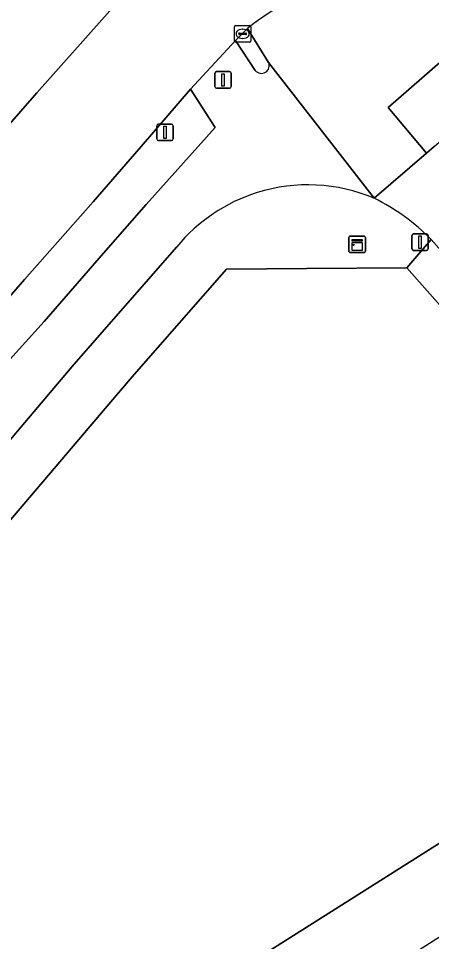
# Model space of a CAD drawing. Extents: x 159279 to 160377, y 384531 to 385888.
# Drawn here: x 159637.3 to 159662.4, y 385800.1 to 385856 of the extents above; entities that cross this region are included whole.
import ezdxf

# ---------------------------------------------------------------- set-up
doc = ezdxf.new("R2010")
doc.units = 0
for name, color, linetype in [('IMGEO_Berm_groen', 7, 'Continuous'), ('IMGEO_Fietspad_gesloten', 7, 'Continuous'), ('IMGEO_Fietspad_open', 7, 'Continuous'), ('IMGEO_Groenvoorziening', 7, 'Continuous'), ('IMGEO_Kast', 7, 'Continuous'), ('IMGEO_Kolk', 7, 'Continuous'), ('IMGEO_Lichtmast', 7, 'Continuous'), ('IMGEO_Parkeervlak_open', 7, 'Continuous'), ('IMGEO_Rijbaan_lokaal_gesloten', 7, 'Continuous'), ('IMGEO_Verkeerseiland_open', 7, 'Continuous'), ('IMGEO_Verkeersregelinstallatiepaal', 7, 'Continuous'), ('IMGEO_Voetpad_open', 7, 'Continuous')]:
    doc.layers.add(name, color=color, linetype=linetype)

msp = doc.modelspace()

# ---------------------------------------------------------------- linework, layer by layer
at = {"layer": 'IMGEO_Berm_groen'}
for points in [[(159625.141, 385836.132), (159634.542, 385847.087), (159638.447, 385851.528), (159643.86, 385857.632), (159641.011, 385862.043), (159632.24, 385851.105), (159627.437, 385844.938), (159621.739, 385837.477), (159617.066, 385831.459), (159610.703, 385822.79), (159605.184, 385815.216), (159604.206, 385813.829), (159601.787, 385810.402)], [(159632.221, 385830.035), (159635.657, 385834.118), (159638.9, 385837.682), (159642.494, 385841.815), (159645.086, 385844.772), (159649.261, 385849.43), (159647.761, 385851.747), (159644.777, 385848.266), (159641.858, 385844.916), (159637.711, 385840.226), (159632.931, 385834.749), (159627.819, 385828.774), (159623.409, 385823.446), (159620.496, 385819.899), (159615.041, 385813.325), (159611.459, 385808.819), (159611.19, 385808.473), (159610.92, 385808.127)]]:
    msp.add_lwpolyline(points, dxfattribs=at)
at = {"layer": 'IMGEO_Fietspad_gesloten'}
for points in [[(159662.543, 385848.268), (159662.089, 385847.877), (159658.913, 385845.142)], [(159662.372, 385842.634), (159680.977, 385821.616)]]:
    msp.add_lwpolyline(points, dxfattribs=at)
msp.add_arc((159653.201, 385833.624), 12.856, 44.4904, 63.6205, dxfattribs=at)
at = {"layer": 'IMGEO_Fietspad_open'}
for points in [[(159651.219, 385855.425), (159652.509, 385853.372), (159658.913, 385845.142), (159662.089, 385847.877), (159659.754, 385850.635), (159666.509, 385856.507)], [(159651.697, 385852.888), (159650.502, 385854.701), (159650.265, 385854.441), (159647.761, 385851.747), (159649.261, 385849.43), (159645.086, 385844.772), (159642.494, 385841.815), (159638.9, 385837.682), (159635.657, 385834.118), (159632.221, 385830.035), (159629.359, 385826.679), (159626.405, 385823.082), (159621.876, 385817.584), (159617.024, 385811.778), (159612.302, 385805.901), (159611.478, 385804.885)], [(159658.913, 385845.142), (159652.509, 385853.372)], [(159636.74, 385830.394), (159640.698, 385835.065), (159646.937, 385842.201)]]:
    msp.add_lwpolyline(points, dxfattribs=at)
for centre, radius, start, end in [((159660.507, 385843.76), 14.911, 104.8032, 128.5276), ((159652.073, 385853.18), 0.476, 217.7521, 23.8428), ((159654.895, 385835.637), 10.316, 107.3612, 140.4837), ((159654.9, 385835.628), 10.325, 67.1272, 107.3703)]:
    msp.add_arc(centre, radius, start, end, dxfattribs=at)
at = {"layer": 'IMGEO_Groenvoorziening'}
for points in [[(159699.223, 385791.775), (159699.101, 385791.701), (159692.521, 385801.611), (159692.652, 385801.706), (159682.134, 385816.347), (159679.934, 385819.207), (159680.036, 385819.294), (159660.88, 385840.92), (159654.797, 385840.882), (159649.953, 385840.851), (159644.349, 385834.461), (159643.404, 385833.358), (159634.208, 385822.567), (159626.684, 385813.536), (159618.797, 385803.761), (159614.311, 385798.07), (159612.642, 385795.389), (159622.991, 385786.902), (159625.455, 385784.808), (159626.718, 385783.067), (159628.203, 385781.012), (159643.254, 385756.554)], [(159638.36, 385790.576), (159676.111, 385814.423), (159690.056, 385791.33)]]:
    msp.add_lwpolyline(points, dxfattribs=at)
at = {"layer": 'IMGEO_Kast'}
for p, q in [((159657.374, 385841.92), (159657.374, 385842.761)), ((159657.374, 385842.761), (159657.374, 385841.92)), ((159657.449, 385842.845), (159658.29, 385842.845)), ((159658.29, 385842.845), (159657.449, 385842.845)), ((159658.374, 385842.77), (159658.374, 385841.929)), ((159658.374, 385841.929), (159658.374, 385842.77)), ((159658.299, 385841.845), (159657.458, 385841.845)), ((159657.458, 385841.845), (159658.299, 385841.845))]:
    msp.add_line(p, q, dxfattribs=at)
for points in [[(159657.569, 385842.635), (159658.169, 385842.635), (159658.169, 385842.55), (159657.569, 385842.55), (159657.569, 385842.635)], [(159657.569, 385842.46), (159658.169, 385842.46), (159658.169, 385841.971), (159657.569, 385841.971), (159657.569, 385842.46)]]:
    msp.add_lwpolyline(points, dxfattribs=at)
msp.add_circle((159657.653, 385842.309), 0.0377, dxfattribs=at)
for centre, start, end in [((159657.452, 385842.767), 92.4484, 184.2845), ((159657.452, 385842.767), 92.4484, 184.2845), ((159658.296, 385842.767), 2.4484, 94.2845), ((159658.296, 385842.767), 2.4484, 94.2845), ((159657.452, 385841.923), 182.4484, 274.2845), ((159657.452, 385841.923), 182.4484, 274.2845), ((159658.296, 385841.923), 272.4484, 4.2845), ((159658.296, 385841.923), 272.4484, 4.2845)]:
    msp.add_arc(centre, 0.0779, start, end, dxfattribs=at)
at = {"layer": 'IMGEO_Kolk'}
for p, q in [((159650.506, 385855.603), (159651.358, 385855.603)), ((159650.431, 385854.677), (159650.431, 385855.529)), ((159650.69, 385855.097), (159650.69, 385855.109)), ((159651.128, 385855.06), (159650.73, 385855.06)), ((159650.733, 385855.146), (159651.131, 385855.146)), ((159650.919, 385855.383), (159650.944, 385855.383)), ((159651.174, 385855.109), (159651.174, 385855.097)), ((159651.432, 385855.529), (159651.432, 385854.677)), ((159651.358, 385854.603), (159650.506, 385854.603)), ((159650.942, 385854.823), (159650.917, 385854.823))]:
    msp.add_line(p, q, dxfattribs=at)
for points in [[(159650.506, 385855.603), (159651.358, 385855.603)], [(159650.431, 385854.677), (159650.431, 385855.529)], [(159651.432, 385855.529), (159651.432, 385854.677)], [(159651.358, 385854.603), (159650.506, 385854.603)]]:
    msp.add_lwpolyline(points, dxfattribs=at)
for centre, radius, start, end in [((159650.508, 385855.527), 0.0765, 91.552, 178.448), ((159650.508, 385855.527), 0.0765, 91.552, 178.448), ((159651.356, 385855.527), 0.0765, 1.552, 88.448), ((159651.356, 385855.527), 0.0765, 1.552, 88.448), ((159650.73, 385855.106), 0.0403, 85.8775, 175.7526), ((159650.727, 385855.096), 0.0366, 178.938, 274.7102), ((159651.131, 385855.103), 0.043, 264.8664, 352.4533), ((159651.135, 385855.108), 0.0386, 1.7309, 96.639), ((159650.508, 385854.679), 0.0765, 181.552, 268.448), ((159650.508, 385854.679), 0.0765, 181.552, 268.448), ((159651.356, 385854.679), 0.0765, 271.552, 358.448), ((159651.356, 385854.679), 0.0765, 271.552, 358.448)]:
    msp.add_arc(centre, radius, start, end, dxfattribs=at)
for centre, major_axis, ratio, start_param, end_param in [((159650.918, 385855.103), (-0.387, 0.002), 0.722429, 4.712389, 7.853982), ((159650.943, 385855.103), (-0.39, 0.002), 0.717154, 1.570796, 4.712389)]:
    msp.add_ellipse(centre, major_axis=major_axis, ratio=ratio, start_param=start_param, end_param=end_param, dxfattribs=at)
at = {"layer": 'IMGEO_Lichtmast'}
for p, q in [((159645.725, 385848.737), (159645.725, 385849.537)), ((159645.725, 385849.537), (159645.725, 385848.737)), ((159645.825, 385849.637), (159646.615, 385849.637)), ((159646.615, 385849.637), (159645.825, 385849.637)), ((159646.715, 385849.537), (159646.715, 385848.737)), ((159646.715, 385848.737), (159646.715, 385849.537)), ((159646.615, 385848.637), (159645.825, 385848.637)), ((159645.825, 385848.637), (159646.615, 385848.637)), ((159661.193, 385842.079), (159661.193, 385842.879)), ((159661.193, 385842.879), (159661.193, 385842.079)), ((159661.293, 385842.979), (159662.083, 385842.979)), ((159662.083, 385842.979), (159661.293, 385842.979)), ((159662.183, 385842.879), (159662.183, 385842.079)), ((159662.183, 385842.079), (159662.183, 385842.879)), ((159662.083, 385841.979), (159661.293, 385841.979)), ((159661.293, 385841.979), (159662.083, 385841.979))]:
    msp.add_line(p, q, dxfattribs=at)
for points in [[(159646.145, 385849.512), (159646.295, 385849.512), (159646.295, 385848.762), (159646.145, 385848.762), (159646.145, 385849.512)], [(159661.613, 385842.854), (159661.763, 385842.854), (159661.763, 385842.104), (159661.613, 385842.104), (159661.613, 385842.854)]]:
    msp.add_lwpolyline(points, dxfattribs=at)
for centre, start, end in [((159645.825, 385849.537), 90, 180), ((159645.825, 385849.537), 90, 180), ((159646.615, 385849.537), 0, 90), ((159646.615, 385849.537), 360, 90), ((159645.825, 385848.737), 180, 270), ((159645.825, 385848.737), 180, 270), ((159646.615, 385848.737), 270, 0), ((159646.615, 385848.737), 270, 0), ((159661.293, 385842.879), 90, 180), ((159661.293, 385842.879), 90, 180), ((159662.083, 385842.879), 0, 90), ((159662.083, 385842.879), 360, 90), ((159661.293, 385842.079), 180, 270), ((159661.293, 385842.079), 180, 270), ((159662.083, 385842.079), 270, 0), ((159662.083, 385842.079), 270, 0)]:
    msp.add_arc(centre, 0.1, start, end, dxfattribs=at)
at = {"layer": 'IMGEO_Parkeervlak_open'}
msp.add_lwpolyline([(159686.422, 385788.742), (159686.627, 385789.26), (159690.056, 385791.33), (159676.111, 385814.423), (159638.36, 385790.576), (159637.935, 385790.308), (159640.545, 385786.204), (159640.969, 385786.473), (159674.867, 385808.033)], close=True, dxfattribs=at)
at = {"layer": 'IMGEO_Rijbaan_lokaal_gesloten'}
for points in [[(159656.697, 385858.176), (159651.221, 385865.111), (159647.663, 385861.394), (159647.452, 385861.165), (159646.848, 385860.512), (159645.656, 385859.223), (159643.949, 385857.452), (159643.86, 385857.632), (159638.447, 385851.528), (159634.542, 385847.087), (159625.141, 385836.132), (159619.587, 385829.569), (159615.067, 385824.141), (159610.706, 385818.671), (159606.034, 385812.864), (159605.876, 385812.663), (159611.19, 385808.473), (159611.459, 385808.819), (159615.041, 385813.325), (159620.496, 385819.899), (159623.409, 385823.446), (159627.819, 385828.774)], [(159627.819, 385828.774), (159632.931, 385834.749), (159637.711, 385840.226), (159641.858, 385844.916), (159644.777, 385848.266), (159647.761, 385851.747), (159650.265, 385854.441), (159650.502, 385854.701), (159651.219, 385855.425)]]:
    msp.add_lwpolyline(points, dxfattribs=at)
msp.add_arc((159660.507, 385843.76), 14.911, 104.8032, 128.5276, dxfattribs=at)
at = {"layer": 'IMGEO_Verkeerseiland_open'}
for points in [[(159651.219, 385855.425), (159650.502, 385854.701), (159651.697, 385852.888)], [(159652.509, 385853.372), (159651.219, 385855.425)]]:
    msp.add_lwpolyline(points, dxfattribs=at)
msp.add_arc((159652.073, 385853.18), 0.476, 217.7521, 23.8428, dxfattribs=at)
at = {"layer": 'IMGEO_Verkeersregelinstallatiepaal'}
for p, q in [((159649.35, 385852.81), (159650.14, 385852.81)), ((159650.14, 385852.81), (159649.35, 385852.81)), ((159649.25, 385851.91), (159649.25, 385852.71)), ((159649.25, 385852.71), (159649.25, 385851.91)), ((159650.24, 385852.71), (159650.24, 385851.91)), ((159650.24, 385851.91), (159650.24, 385852.71)), ((159650.14, 385851.81), (159649.35, 385851.81)), ((159649.35, 385851.81), (159650.14, 385851.81))]:
    msp.add_line(p, q, dxfattribs=at)
msp.add_lwpolyline([(159649.67, 385852.685), (159649.82, 385852.685), (159649.82, 385851.935), (159649.67, 385851.935), (159649.67, 385852.685)], dxfattribs=at)
for centre, start, end in [((159649.35, 385852.71), 90, 180), ((159649.35, 385852.71), 90, 180), ((159650.14, 385852.71), 0, 90), ((159650.14, 385852.71), 360, 90), ((159649.35, 385851.91), 180, 270), ((159649.35, 385851.91), 180, 270), ((159650.14, 385851.91), 270, 0), ((159650.14, 385851.91), 270, 0)]:
    msp.add_arc(centre, 0.1, start, end, dxfattribs=at)
at = {"layer": 'IMGEO_Voetpad_open'}
for points in [[(159666.509, 385856.507), (159659.754, 385850.635), (159662.089, 385847.877), (159662.543, 385848.268), (159668.596, 385853.531)], [(159646.937, 385842.201), (159640.698, 385835.065), (159636.74, 385830.394), (159632.884, 385825.933), (159629.85, 385822.288), (159625.943, 385817.467), (159621.272, 385811.86), (159617.354, 385807.099), (159614.736, 385803.686), (159611.934, 385800.111)], [(159643.404, 385833.358), (159644.349, 385834.461), (159649.953, 385840.851), (159654.797, 385840.882), (159660.88, 385840.92), (159662.372, 385842.634)], [(159680.977, 385821.616), (159662.372, 385842.634), (159660.88, 385840.92), (159680.036, 385819.294), (159679.934, 385819.207), (159682.134, 385816.347), (159692.652, 385801.706), (159692.521, 385801.611), (159699.101, 385791.701), (159699.223, 385791.775), (159726.938, 385750), (159735.797, 385736.646), (159738.636, 385732.144), (159738.791, 385732.214), (159743.914, 385723.996), (159744.035, 385724.049), (159749.138, 385715.904), (159749.261, 385715.962), (159767.806, 385686.274), (159771.593, 385680.211), (159781.584, 385664.207), (159782.705, 385662.411), (159800.362, 385634.127), (159814.04, 385612.258)], [(159611.544, 385796.707), (159612.642, 385795.389), (159614.311, 385798.07), (159618.797, 385803.761), (159626.684, 385813.536), (159634.208, 385822.567), (159643.404, 385833.358)]]:
    msp.add_lwpolyline(points, dxfattribs=at)
for centre, radius, start, end in [((159654.895, 385835.637), 10.316, 107.3612, 140.4837), ((159654.9, 385835.628), 10.325, 67.1272, 107.3703), ((159653.201, 385833.624), 12.856, 44.4904, 63.6205)]:
    msp.add_arc(centre, radius, start, end, dxfattribs=at)

doc.saveas('drawing.dxf')
